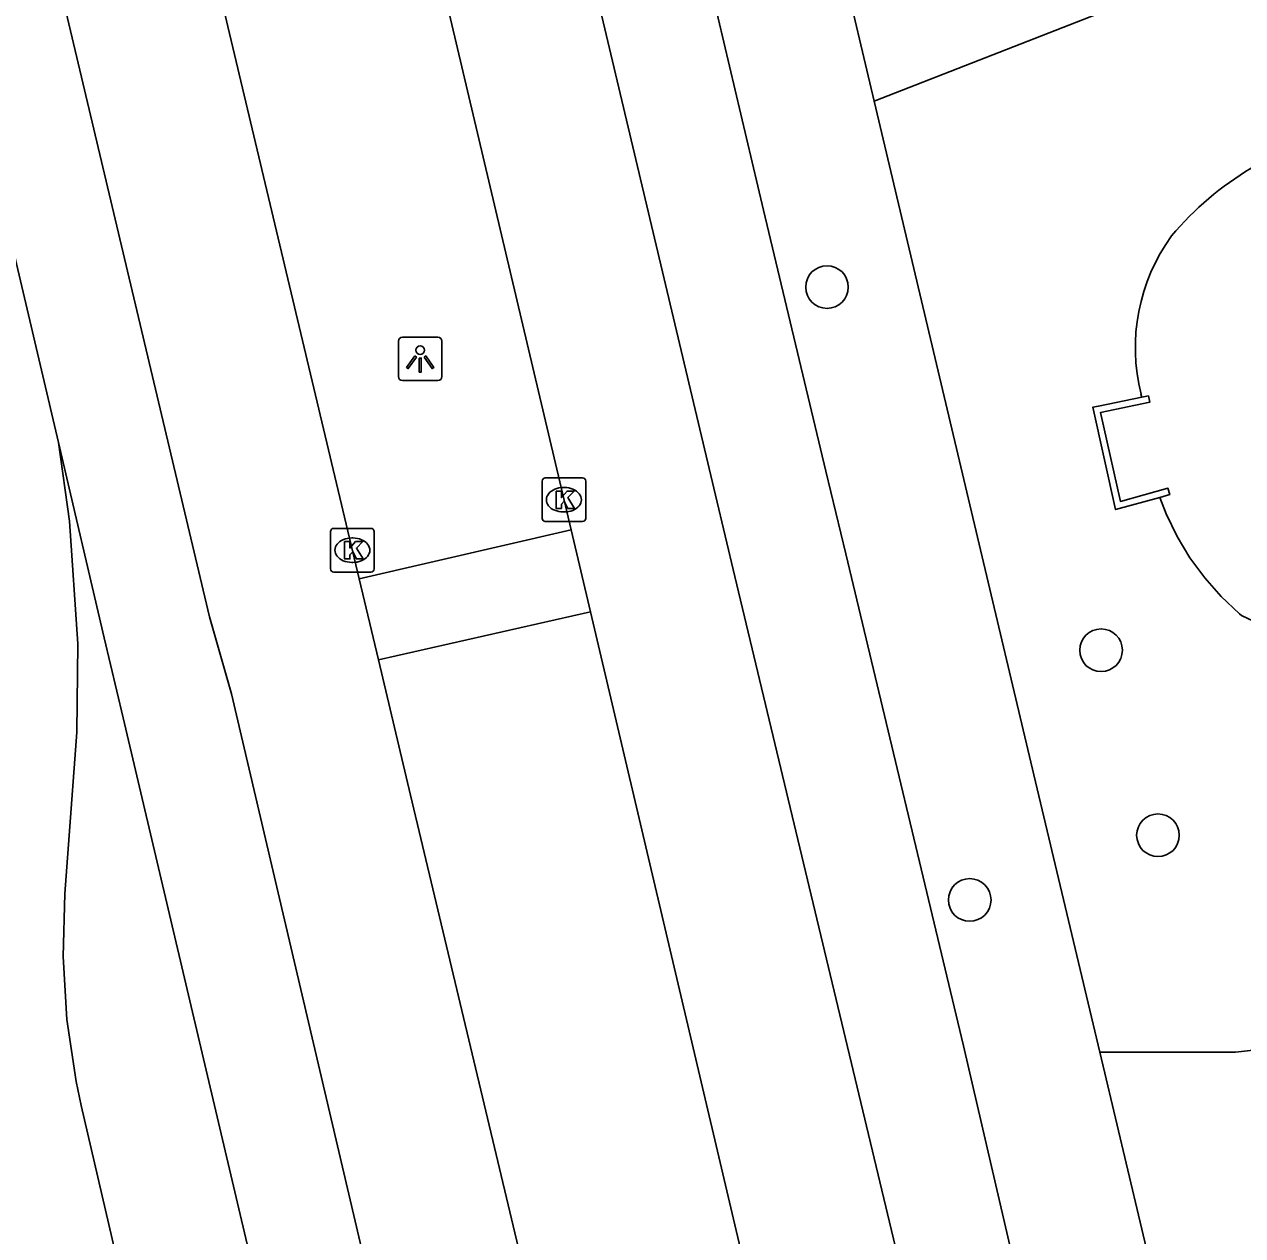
# Model space of a CAD drawing. Extents: x 158461 to 159795, y 387220 to 388672.
# Drawn here: x 159350.95 to 159378.88, y 388289.93 to 388317.69 of the extents above; entities that cross this region are included whole.
import ezdxf

# ---------------------------------------------------------------- set-up
doc = ezdxf.new("R2010")
doc.units = 0
for name, color, linetype in [('IMGEO_Berm_groen', 7, 'Continuous'), ('IMGEO_Boom', 7, 'Continuous'), ('IMGEO_Groenvoorziening', 7, 'Continuous'), ('IMGEO_Kolk', 7, 'Continuous'), ('IMGEO_Lichtpunt', 7, 'Continuous'), ('IMGEO_Meer_plas_ven_vijver', 7, 'Continuous'), ('IMGEO_Muur', 7, 'Continuous'), ('IMGEO_Rijbaan_lokaal_gesloten', 7, 'Continuous'), ('IMGEO_Voetpad_open', 7, 'Continuous')]:
    doc.layers.add(name, color=color, linetype=linetype)

msp = doc.modelspace()

# ---------------------------------------------------------------- linework, layer by layer
at = {"layer": 'IMGEO_Berm_groen'}
for points in [[(159363.487, 388306.102), (159358.628, 388304.981)], [(159363.93, 388304.227), (159359.069, 388303.125)]]:
    msp.add_lwpolyline(points, dxfattribs=at)
at = {"layer": 'IMGEO_Boom'}
for centre in [(159369.354, 388311.669), (159375.637, 388303.346), (159376.942, 388299.106), (159372.625, 388297.623)]:
    msp.add_circle(centre, 0.489, dxfattribs=at)
at = {"layer": 'IMGEO_Groenvoorziening'}
for points in [[(159399.041, 388322.854), (159385.851, 388320.022), (159379.221, 388319.363), (159370.436, 388315.932)], [(159390.382, 388305.091), (159390.989, 388302.1), (159386.958, 388300.186), (159386.642, 388300.037), (159386.371, 388299.815), (159382.692, 388295.587), (159382.183, 388295.241), (159381.66, 388294.92), (159381.359, 388294.762), (159380.531, 388294.443), (159380.202, 388294.355), (159379.328, 388294.203), (159378.718, 388294.133), (159375.607, 388294.133)]]:
    msp.add_lwpolyline(points, dxfattribs=at)
at = {"layer": 'IMGEO_Kolk'}
for p, q in [((159362.821, 388306.369), (159362.821, 388307.221)), ((159362.896, 388307.295), (159363.748, 388307.295)), ((159363.822, 388307.221), (159363.822, 388306.369)), ((159363.309, 388307.075), (159363.334, 388307.075)), ((159363.748, 388306.295), (159362.896, 388306.295)), ((159363.332, 388306.515), (159363.307, 388306.515)), ((159357.972, 388305.213), (159357.972, 388306.065)), ((159358.047, 388306.139), (159358.899, 388306.139)), ((159358.973, 388306.065), (159358.973, 388305.213)), ((159358.46, 388305.919), (159358.485, 388305.919)), ((159358.899, 388305.139), (159358.047, 388305.139)), ((159358.483, 388305.359), (159358.458, 388305.359))]:
    msp.add_line(p, q, dxfattribs=at)
for points in [[(159362.821, 388306.369), (159362.821, 388307.221)], [(159362.896, 388307.295), (159363.748, 388307.295)], [(159363.822, 388307.221), (159363.822, 388306.369)], [(159363.142, 388306.995), (159363.265, 388306.995), (159363.265, 388306.844), (159363.395, 388306.995), (159363.559, 388306.995), (159363.413, 388306.844), (159363.566, 388306.595), (159363.414, 388306.595), (159363.329, 388306.759), (159363.265, 388306.692), (159363.265, 388306.595), (159363.142, 388306.595), (159363.142, 388306.995)], [(159363.748, 388306.295), (159362.896, 388306.295)], [(159357.972, 388305.213), (159357.972, 388306.065)], [(159358.047, 388306.139), (159358.899, 388306.139)], [(159358.973, 388306.065), (159358.973, 388305.213)], [(159358.293, 388305.839), (159358.416, 388305.839), (159358.416, 388305.688), (159358.546, 388305.839), (159358.71, 388305.839), (159358.564, 388305.688), (159358.717, 388305.439), (159358.565, 388305.439), (159358.48, 388305.603), (159358.416, 388305.536), (159358.416, 388305.439), (159358.293, 388305.439), (159358.293, 388305.839)], [(159358.899, 388305.139), (159358.047, 388305.139)]]:
    msp.add_lwpolyline(points, dxfattribs=at)
for centre, start, end in [((159362.898, 388307.219), 91.552, 178.448), ((159362.898, 388307.219), 91.552, 178.448), ((159363.746, 388307.219), 1.552, 88.448), ((159363.746, 388307.219), 1.552, 88.448), ((159362.898, 388306.371), 181.552, 268.448), ((159362.898, 388306.371), 181.552, 268.448), ((159363.746, 388306.371), 271.552, 358.448), ((159363.746, 388306.371), 271.552, 358.448), ((159358.049, 388306.063), 91.552, 178.448), ((159358.049, 388306.063), 91.552, 178.448), ((159358.897, 388306.063), 1.552, 88.448), ((159358.897, 388306.063), 1.552, 88.448), ((159358.049, 388305.215), 181.552, 268.448), ((159358.049, 388305.215), 181.552, 268.448), ((159358.897, 388305.215), 271.552, 358.448), ((159358.897, 388305.215), 271.552, 358.448)]:
    msp.add_arc(centre, 0.0765, start, end, dxfattribs=at)
for centre, major_axis, ratio, start_param, end_param in [((159363.308, 388306.795), (-0.387, 0.002), 0.722429, 4.712389, 7.853982), ((159363.333, 388306.795), (-0.39, 0.002), 0.717154, 1.570796, 4.712389), ((159358.459, 388305.639), (-0.387, 0.002), 0.722429, 4.712389, 7.853982), ((159358.484, 388305.639), (-0.39, 0.002), 0.717154, 1.570796, 4.712389)]:
    msp.add_ellipse(centre, major_axis=major_axis, ratio=ratio, start_param=start_param, end_param=end_param, dxfattribs=at)
at = {"layer": 'IMGEO_Lichtpunt'}
for p, q in [((159360.432, 388310.522), (159359.624, 388310.522)), ((159360.432, 388310.522), (159359.624, 388310.522)), ((159359.53, 388310.427), (159359.53, 388309.62)), ((159359.53, 388310.427), (159359.53, 388309.62)), ((159360.526, 388309.62), (159360.526, 388310.427)), ((159360.526, 388309.62), (159360.526, 388310.427)), ((159359.624, 388309.526), (159360.432, 388309.526)), ((159359.624, 388309.526), (159360.432, 388309.526))]:
    msp.add_line(p, q, dxfattribs=at)
for points in [[(159359.904, 388310.091), (159359.943, 388310.063), (159359.755, 388309.801), (159359.717, 388309.828), (159359.904, 388310.091)], [(159360.006, 388310.043), (159360.053, 388310.043), (159360.053, 388309.721), (159360.006, 388309.721), (159360.006, 388310.043)], [(159360.116, 388310.063), (159360.154, 388310.09), (159360.341, 388309.828), (159360.302, 388309.8), (159360.116, 388310.063)]]:
    msp.add_lwpolyline(points, dxfattribs=at)
msp.add_circle((159360.029, 388310.225), 0.0994, dxfattribs=at)
for centre, start, end in [((159359.624, 388310.427), 90, 180), ((159359.624, 388310.427), 90, 180), ((159360.432, 388310.427), 0, 90), ((159360.432, 388310.427), 0, 90), ((159359.624, 388309.62), 180, 270), ((159359.624, 388309.62), 180, 270), ((159360.432, 388309.62), 270, 0), ((159360.432, 388309.62), 270, 360)]:
    msp.add_arc(centre, 0.0946, start, end, dxfattribs=at)
at = {"layer": 'IMGEO_Meer_plas_ven_vijver'}
for points in [[(159376.571, 388309.144), (159376.552, 388309.218)], [(159390.382, 388305.091), (159386.39, 388304.146), (159382.901, 388303.32), (159382.649, 388303.298), (159381.994, 388303.295), (159381.341, 388303.35), (159380.696, 388303.463), (159380.064, 388303.633), (159379.449, 388303.86), (159378.857, 388304.14), (159378.809, 388304.181), (159378.393, 388304.575), (159378.014, 388305.004), (159377.674, 388305.465), (159377.378, 388305.955), (159377.126, 388306.469), (159376.981, 388306.849)]]:
    msp.add_lwpolyline(points, dxfattribs=at)
for centre, radius, start, end in [((159382.747, 388308.229), 7.174, 101.5352, 139.9595), ((159380.792, 388310.279), 4.37, 144.0437, 194.0482)]:
    msp.add_arc(centre, radius, start, end, dxfattribs=at)
at = {"layer": 'IMGEO_Muur'}
for points in [[(159376.981, 388306.849), (159375.969, 388306.568), (159375.445, 388308.913), (159375.576, 388308.94), (159376.571, 388309.144)], [(159376.571, 388309.144), (159376.722, 388309.175), (159376.753, 388309.028), (159375.625, 388308.796), (159376.081, 388306.755), (159377.17, 388307.057), (159377.21, 388306.912), (159376.981, 388306.849)]]:
    msp.add_lwpolyline(points, dxfattribs=at)
at = {"layer": 'IMGEO_Rijbaan_lokaal_gesloten'}
for points in [[(159376.156, 388278.509), (159373.722, 388277.998), (159367.243, 388305.039), (159366.799, 388306.902), (159356.921, 388348.494), (159337.516, 388430.499)], [(159335.458, 388377.025), (159337.831, 388377.578), (159347.296, 388337.39), (159355.2, 388304.109), (159355.701, 388302.348), (159363.364, 388269.674), (159376.567, 388213.813), (159377.725, 388208.912)], [(159361.535, 388340.387), (159367.898, 388313.428), (159369.328, 388307.45), (159369.782, 388305.555), (159372.48, 388294.277), (159375.799, 388279.996), (159375.829, 388279.872)], [(159357.809, 388330.145), (159358.245, 388328.306), (159363.487, 388306.102)], [(159358.628, 388304.981), (159354.138, 388323.878), (159352.912, 388329.109)], [(159351.732, 388308.109), (159349.421, 388317.92), (159349.39, 388318.055)], [(159355.325, 388279.709), (159352.257, 388292.91), (159352.139, 388293.462), (159351.925, 388294.887), (159351.839, 388296.326), (159351.882, 388297.767), (159352.158, 388301.47), (159352.178, 388303.492), (159351.988, 388306.305), (159351.732, 388308.109)], [(159351.732, 388308.109), (159352.786, 388303.633), (159353.218, 388301.798), (159359.434, 388275.436)], [(159363.487, 388306.102), (159363.93, 388304.227)], [(159359.069, 388303.125), (159358.628, 388304.981)], [(159370.061, 388278.207), (159363.93, 388304.227)], [(159359.069, 388303.125), (159359.805, 388300.025), (159363.225, 388285.704), (159365.278, 388277.072)]]:
    msp.add_lwpolyline(points, dxfattribs=at)
at = {"layer": 'IMGEO_Voetpad_open'}
for points in [[(159370.436, 388315.932), (159369.692, 388319.07)], [(159375.607, 388294.133), (159374.137, 388300.331), (159372.739, 388306.225), (159372.286, 388308.133), (159370.436, 388315.932)], [(159378.895, 388280.268), (159377.378, 388286.666), (159375.682, 388293.817), (159375.607, 388294.133)]]:
    msp.add_lwpolyline(points, dxfattribs=at)

doc.saveas('drawing.dxf')
